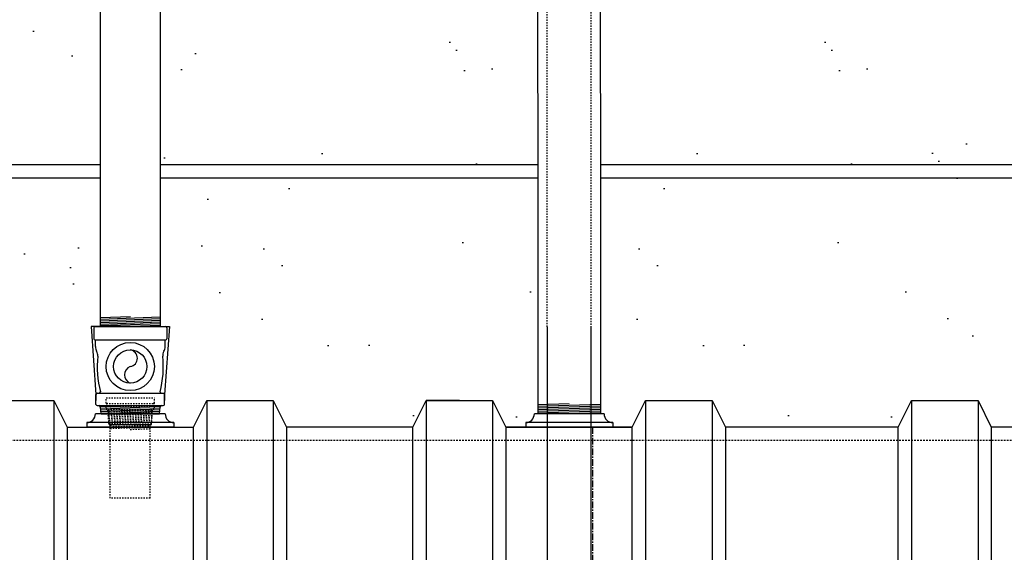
# Model space of a CAD drawing. Extents: x -169 to 7270, y -140 to 2984.
# Tile 349 of 656: x 1752 to 1826, y 906 to 946. Entities that reach past the tile are written whole.
import ezdxf

# ---------------------------------------------------------------- set-up
doc = ezdxf.new("R2010")
doc.units = 0
doc.header["$MEASUREMENT"] = 0
doc.header["$PDSIZE"] = 1
for name, pattern in [('CENTER1', [0.6625, 0.5, -0.075, 0.0125, -0.075]), ('HIDDEN3', [0.1875, 0.125, -0.0625]), ('HIDDEN5', [0.05, 0.025, -0.025])]:
    doc.linetypes.add(name, pattern=pattern)
doc.layers.get('0').update_dxf_attribs({"color": 255, "linetype": 'CONTINUOUS'})
doc.layers.get('DEFPOINTS').update_dxf_attribs({"linetype": 'CONTINUOUS'})
for name, color, linetype in [('CENTERLINE', 3, 'CENTER1'), ('CONDUIT', 2, 'CONTINUOUS'), ('DIM', 3, 'CONTINUOUS'), ('EXTRACTOR', 3, 'CONTINUOUS'), ('FILL-TUBE', 1, 'CONTINUOUS'), ('GALV-4', 4, 'CONTINUOUS'), ('OVERFILL', 1, 'CONTINUOUS'), ('PEAGRAVEL-HATCH', 3, 'CONTINUOUS'), ('TANK-UST', 5, 'CONTINUOUS'), ('TANK-UST-RIB', 7, 'CONTINUOUS')]:
    doc.layers.add(name, color=color, linetype=linetype)
doc.styles.add('SIMPLEX', font='simplex')
doc.dimstyles.new('DIM64', dxfattribs={"dimscale": 64, "dimtxt": 0.09375, "dimasz": 0.09375, "dimexe": 0.0625, "dimexo": 0.0625, "dimgap": 0.046875, "dimtad": 1, "dimdec": 4, "dimzin": 3, "dimdsep": 46, "dimlunit": 4, "dimtxsty": 'SIMPLEX', "dimcen": 0, "dimclrd": 256, "dimclre": 256, "dimclrt": 256, "dimadec": 0, "dimazin": 0, "dimtfac": 1, "dimtdec": 4, "dimtmove": 0, "dimatfit": 3, "dimfxl": 1, "dimfrac": 2, "dimtolj": 1, "dimtzin": 0, "dimarcsym": 0})

# ---------------------------------------------------------------- blocks, each defined once
blk = doc.blocks.new('*D113')
at = {"layer": 'DEFPOINTS', "color": 0, "transparency": 16777216}
for p in [(1368.547, 978.296), (2031.773, 978.015), (1368.547, 700.523)]:
    blk.add_point(p, dxfattribs=at)
at = {"layer": 'DIM', "lineweight": -2, "transparency": 16777216}
for p, q in [((1368.547, 974.296), (1368.547, 696.523)), ((2031.773, 974.015), (2031.773, 696.523)), ((2025.773, 700.523), (1374.547, 700.523))]:
    blk.add_line(p, q, dxfattribs=at)
at = {"layer": 'DIM', "transparency": 16777216}
for points in [[(1374.547, 701.523), (1374.547, 699.523), (1368.547, 700.523)], [(2025.773, 701.523), (2025.773, 699.523), (2031.773, 700.523)]]:
    blk.add_solid(points, dxfattribs=at)
at = {"layer": 'DIM', "transparency": 16777216, "insert": (1700.16, 708.095), "char_height": 6, "attachment_point": 5, "style": 'SIMPLEX'}
blk.add_mtext('\\A1;55\'-3 1/4" (F.V. TANK SLAB)', dxfattribs=at)

msp = doc.modelspace()

# ---------------------------------------------------------------- hatches: boundary and pattern name
at = {"layer": 'PEAGRAVEL-HATCH'}
h = msp.add_hatch(dxfattribs=at)
h.set_pattern_fill('AR-SAND', color=256, scale=7.5, style=0)
h.set_pattern_definition([(37.5, (-764.896, 31.247), (-0.47245, 14.45118), [0, -11.4, 0, -12.75, 0, -12.1875]), (7.5, (-764.896, 31.247), (13.27333, 21.1661), [0, -6.15, 0, -10.275, 0, -3.9375]), (327.5, (-774.121, 31.247), (23.356064, 0.04244), [0, -3.75, 0, -13.5, 0, -17.625]), (317.5, (-774.12, 31.247), (22.54595, 6.58257), [0, -1.875, 0, -8.85, 0, -10.125])])
h.paths.add_polyline_path([(1693.05631, 968.36731), (1694.31343, 969.62443), (1692.77851, 971.25629), (1692.77851, 973.7036), (1694.63901, 973.7036), (1694.64039, 978.29596), (1752.07893, 978.29596), (1752.07893, 967.14591), (1753.08579, 966.95192), (1753.1529, 965.18198), (1753.38133, 965.18198), (1753.40609, 963.3542), (1757.81793, 961.99078), (1757.89809, 960.77814), (1758.12626, 960.77817), (1758.12908, 935.26576), (1695.77851, 935.26576), (1692.77851, 938.26576)])
h.paths.add_polyline_path([(1687.59219, 930.05404), (1687.59219, 935.93084), (1689.53821, 937.39111), (1690.27814, 939.70884), (1690.27814, 973.7036), (1691.77851, 973.7036), (1691.77851, 938.26576), (1692.95008, 935.43733), (1695.77851, 934.26576), (1758.12554, 934.26576), (1758.12554, 923.08613), (1757.43618, 923.08613), (1757.79742, 917.24243), (1757.10107, 915.87407), (1755.62555, 915.52328), (1754.62555, 917.52328), (1749.96948, 918.21114), (1748.62555, 915.52328), (1739.12555, 915.52328), (1738.12555, 917.52328), (1733.12555, 917.52328), (1732.12555, 915.52328), (1722.62555, 915.52328), (1721.62555, 917.52328), (1716.62555, 917.52328), (1715.62555, 915.52328), (1696.87555, 915.52328), (1695.87555, 917.52328), (1694.9136, 917.52328), (1694.9136, 923.05328), (1693.15624, 927.29592), (1688.49139, 929.05404)])
h = msp.add_hatch(dxfattribs=at)
h.set_pattern_fill('AR-SAND', color=256, scale=7.5, style=0)
h.set_pattern_definition([(37.5, (-864.876, -8e-12), (-0.47245, 14.45118), [0, -11.4, 0, -12.75, 0, -12.1875]), (7.5, (-864.876, -8e-12), (13.27333, 21.1661), [0, -6.15, 0, -10.275, 0, -3.9375]), (327.5, (-874.1, -8e-12), (23.356064, 0.042443), [0, -3.75, 0, -13.5, 0, -17.625]), (317.5, (-874.1, -8e-12), (22.54595, 6.58257), [0, -1.875, 0, -8.85, 0, -10.125])])
h.paths.add_polyline_path([(1795.72123, 960.79968), (1795.84614, 960.79968), (1795.84614, 961.76127), (1795.92358, 961.9894), (1796.1239, 962.12325), (1800.26084, 963.24221), (1800.36805, 963.55806), (1800.36805, 965.20292), (1800.60227, 965.20292), (1800.60227, 966.80415), (1801.62333, 967.23834), (1801.62333, 978.29596), (1820.51767, 978.29596), (1820.5322, 973.7036), (1827.62201, 973.59894), (1827.62201, 935.26579), (1795.72736, 935.25828)])
h.paths.add_polyline_path([(1795.7276, 934.25828), (1827.62201, 934.26579), (1827.62201, 916.52404), (1827.37201, 916.52404), (1825.12201, 915.52328), (1824.12201, 917.52328), (1819.12201, 917.52328), (1818.12201, 915.52328), (1805.12201, 915.52328), (1804.12201, 917.52328), (1799.12201, 917.52328), (1798.12201, 915.52328), (1795.7276, 916.52328)])
h = msp.add_hatch(dxfattribs=at)
h.set_pattern_fill('AR-SAND', color=256, scale=7.5, style=0)
h.set_pattern_definition([(37.5, (-893.09, 5e-13), (-0.47245, 14.45118), [0, -11.4, 0, -12.75, 0, -12.1875]), (7.5, (-893.09, 5e-13), (13.27333, 21.1661), [0, -6.15, 0, -10.275, 0, -3.9375]), (327.5, (-902.315, 5e-13), (23.356064, 0.042443), [0, -3.75, 0, -13.5, 0, -17.625]), (317.5, (-902.315, 5e-13), (22.54595, 6.58257), [0, -1.875, 0, -8.85, 0, -10.125])])
h.paths.add_polyline_path([(1762.62272, 960.78247), (1762.7844, 960.78249), (1762.92429, 961.97222), (1767.29132, 963.31274), (1767.36876, 965.18573), (1767.60298, 965.18573), (1767.60298, 966.78697), (1768.66787, 967.34159), (1768.6781, 978.01472), (1785.12234, 978.01472), (1785.12234, 967.23834), (1785.23334, 967.17425), (1785.93696, 967.05019), (1786.08495, 966.96474), (1786.1434, 966.80415), (1786.1434, 965.20292), (1786.45506, 965.20292), (1786.45506, 963.32993), (1790.82209, 961.9894), (1790.89953, 960.79968), (1791.02444, 960.79968), (1791.02362, 935.26579), (1762.62554, 935.26579)])
h.paths.add_polyline_path([(1762.62201, 934.26579), (1791.02362, 934.26579), (1791.02362, 916.69416), (1790.10918, 915.87408), (1788.62201, 915.52328), (1787.62201, 917.52328), (1782.62201, 917.52328), (1781.62201, 915.52328), (1772.12201, 915.52328), (1771.12201, 917.52328), (1766.12201, 917.52328), (1765.12201, 915.52328), (1763.64594, 915.87407), (1762.95013, 917.52328), (1763.31137, 923.08613), (1762.62689, 923.08616)])

# ---------------------------------------------------------------- linework, layer by layer
msp.add_line((1763.64594, 915.52327), (1757.09754, 915.52327))
at = {"layer": 'CENTERLINE'}
msp.add_line((1795.12181, 915.52328), (1795.12181, 793.52328), dxfattribs=at)
at = {"layer": 'CONDUIT'}
for p, q in [((1758.12554, 935.26576), (1695.77497, 935.26576)), ((1791.02362, 935.26579), (1762.62201, 935.26579)), ((1827.62201, 935.26579), (1795.72736, 935.26579)), ((1758.12565, 934.26576), (1695.77497, 934.26576)), ((1791.02362, 934.26579), (1762.62201, 934.26579)), ((1827.62201, 934.26579), (1795.7276, 934.26579))]:
    msp.add_line(p, q, dxfattribs=at)
at = {"layer": 'DEFPOINTS', "linetype": 'Continuous'}
for points in [[(1758.12201, 923.08613), (1757.43264, 923.08613), (1757.79388, 917.99233), (1757.79388, 917.52328)], [(1762.62201, 923.08613), (1763.31137, 923.08613), (1762.95013, 917.99233), (1762.95013, 917.52328)]]:
    msp.add_lwpolyline(points, dxfattribs=at)
at = {"layer": 'EXTRACTOR', "color": 1}
for p, q in [((1757.62201, 922.99238), (1757.62201, 922.17988)), ((1757.71576, 923.08613), (1763.02826, 923.08613)), ((1763.12201, 922.99238), (1763.12201, 922.17988)), ((1757.71576, 922.08613), (1757.71701, 922.08613)), ((1757.71576, 922.08613), (1763.02826, 922.08613)), ((1757.74701, 921.58256), (1757.74701, 922.05613)), ((1762.99701, 921.58256), (1762.99701, 922.05613)), ((1757.79388, 917.24243), (1757.79388, 917.99233)), ((1757.88768, 918.08613), (1758.02826, 918.08613)), ((1758.02826, 918.08613), (1762.71581, 918.08613)), ((1762.71581, 918.08613), (1762.95013, 918.08613)), ((1762.95013, 917.24243), (1762.95013, 918.08613)), ((1757.88768, 917.14863), (1758.00934, 917.14863)), ((1758.00934, 917.14863), (1762.73468, 917.14863)), ((1758.17578, 916.52328), (1758.13392, 917.03385)), ((1762.56823, 916.52328), (1762.61009, 917.03385)), ((1762.73468, 917.14863), (1762.85633, 917.14863)), ((1758.17578, 916.52328), (1762.56823, 916.52328))]:
    msp.add_line(p, q, dxfattribs=at)
at = {"layer": 'EXTRACTOR', "color": 8}
for p, q in [((1758.10817, 917.09639), (1762.60281, 916.945)), ((1758.13857, 916.9703), (1762.59258, 916.82027)), ((1758.14885, 916.84488), (1762.58235, 916.69555)), ((1758.15914, 916.71946), (1762.57212, 916.57082)), ((1760.37173, 917.14522), (1762.61952, 917.06951)), ((1758.16982, 916.59604), (1760.3301, 916.52328))]:
    msp.add_line(p, q, dxfattribs=at)
at = {"layer": 'EXTRACTOR', "color": 1}
for radius in [1.8125, 1.25]:
    msp.add_circle((1760.37201, 920.08613), radius, dxfattribs=at)
for centre, radius, start, end in [((1757.71576, 922.99238), 0.09375, 90, 180), ((1763.02826, 922.99238), 0.09375, 0, 90), ((1757.71576, 922.17988), 0.09375, 180, 270), ((1757.71701, 922.05613), 0.03, 0, 90), ((1763.02701, 922.05613), 0.03, 90, 180), ((1763.02826, 922.17988), 0.09375, 270, 0), ((1758.43451, 921.58256), 0.6875, 180, 210.8492508), ((1757.32916, 920.92235), 0.6, 354.3374621, 30.8492508), ((1760.27313, 920.71113), 0.63277, 278.9897395, 81.0102605), ((1763.41485, 920.92235), 0.6, 149.1507492, 185.6625379), ((1762.30951, 921.58256), 0.6875, 329.1507492, 0), ((1765.76281, 920.08613), 7.875, 174.3374621, 194.0083614), ((1754.9812, 920.08613), 7.875, 345.9916386, 5.6625379), ((1760.61065, 919.46113), 0.66901, 110.8985667, 249.1014333), ((1758.02826, 918.17988), 0.09375, 270, 0), ((1762.71576, 918.17988), 0.09375, 180, 270), ((1757.88768, 917.99233), 0.0938, 90, 180), ((1757.88768, 917.24243), 0.0938, 180, 270), ((1758.00934, 917.02363), 0.125, 4.6877658, 90), ((1762.73468, 917.02363), 0.125, 90, 175.3122342), ((1762.85633, 917.24243), 0.0938, 270, 0)]:
    msp.add_arc(centre, radius, start, end, dxfattribs=at)
at = {"layer": 'FILL-TUBE', "color": 1}
for p, q in [((1791.7254, 923.08497), (1791.7254, 804.34023)), ((1795.03046, 912.29939), (1795.03046, 923.08497)), ((1795.04136, 804.34023), (1795.03046, 912.29939))]:
    msp.add_line(p, q, dxfattribs=at)
at = {"layer": 'FILL-TUBE', "color": 1, "linetype": 'HIDDEN5'}
for points in [[(1791.71357, 923.08497), (1791.71357, 969.73364), (1791.27006, 969.73364)], [(1795.47397, 969.73364), (1795.00466, 969.73364), (1795.00466, 923.08497)]]:
    msp.add_lwpolyline(points, dxfattribs=at)
at = {"layer": 'GALV-4', "color": 7}
for p, q in [((1760.37689, 923.83659), (1758.12201, 923.76064)), ((1762.62201, 923.78714), (1758.12201, 923.63557)), ((1762.62201, 923.66207), (1758.12201, 923.5105)), ((1762.62201, 923.537), (1758.12201, 923.38543)), ((1762.62201, 923.41193), (1758.12201, 923.26035)), ((1762.62201, 923.28686), (1758.12201, 923.13528)), ((1762.62201, 923.16179), (1760.37689, 923.08616)), ((1793.3769, 917.27371), (1791.02362, 917.19445)), ((1795.72041, 917.22758), (1791.02362, 917.06938)), ((1795.72041, 917.10251), (1791.02362, 916.94431)), ((1795.72041, 916.97744), (1791.02362, 916.81924)), ((1795.72041, 916.85237), (1791.02362, 916.69416)), ((1795.72041, 916.7273), (1791.02362, 916.56909)), ((1795.72041, 916.60223), (1793.3769, 916.52329))]:
    msp.add_line(p, q, dxfattribs=at)
at = {"layer": 'GALV-4', "color": 1, "linetype": 'Continuous'}
msp.add_lwpolyline([(1762.62201, 967.22357), (1762.62689, 923.08616), (1758.12689, 923.08616), (1758.12201, 967.24928)], dxfattribs=at)
at = {"layer": 'GALV-4', "color": 1}
msp.add_lwpolyline([(1795.72041, 964.77028), (1795.73178, 916.52328), (1791.03499, 916.52328), (1791.02362, 964.77028)], close=True, dxfattribs=at)
at = {"layer": 'OVERFILL', "color": 1, "linetype": 'HIDDEN5'}
for p, q in [((1758.55951, 917.73461), (1762.18451, 917.73461)), ((1758.55951, 917.329), (1758.55951, 917.73461)), ((1762.18451, 917.329), (1762.18451, 917.73461)), ((1758.55951, 916.98525), (1758.55951, 917.079)), ((1758.59076, 917.29775), (1762.15326, 917.29775)), ((1758.59076, 917.11025), (1762.15326, 917.11025)), ((1758.68451, 916.86025), (1762.05951, 916.86025)), ((1758.77826, 915.73461), (1758.68451, 916.86025)), ((1761.96576, 915.73461), (1762.05951, 916.86025)), ((1762.18451, 916.98525), (1762.18451, 917.079)), ((1758.87201, 910.18722), (1758.87201, 915.73461)), ((1761.87201, 910.18722), (1761.87201, 915.73461)), ((1761.87201, 910.18722), (1758.87201, 910.18722))]:
    msp.add_line(p, q, dxfattribs=at)
at = {"layer": 'OVERFILL', "color": 7, "linetype": 'HIDDEN5'}
for p, q in [((1758.69961, 916.67885), (1762.05381, 916.79183)), ((1758.70081, 916.80341), (1760.38831, 916.86025)), ((1758.71, 916.55413), (1762.04336, 916.66641)), ((1758.72039, 916.42941), (1762.03292, 916.54098)), ((1758.73078, 916.30469), (1762.02247, 916.41556)), ((1758.74116, 916.17997), (1762.01202, 916.29014)), ((1758.75155, 916.05524), (1762.00158, 916.16472)), ((1758.76194, 915.93052), (1761.99113, 916.03929)), ((1758.77233, 915.8058), (1761.98069, 915.91387)), ((1758.87201, 915.68409), (1761.97024, 915.78845)), ((1758.87201, 915.55902), (1761.87201, 915.66007)), ((1758.87201, 915.43395), (1761.87201, 915.535)), ((1760.37201, 915.3594), (1761.87201, 915.40993))]:
    msp.add_line(p, q, dxfattribs=at)
at = {"layer": 'OVERFILL', "color": 1, "linetype": 'Continuous'}
msp.add_line((1758.77826, 915.73461), (1761.96576, 915.73461), dxfattribs=at)
at = {"layer": 'OVERFILL', "color": 1, "linetype": 'HIDDEN5'}
for centre, radius, start, end in [((1758.59076, 917.329), 0.03125, 180, 270), ((1758.65326, 917.204), 0.09375, 90, 270), ((1758.59076, 917.079), 0.03125, 90, 180), ((1758.68451, 916.98525), 0.125, 180, 270), ((1762.05951, 916.98525), 0.125, 270, 0), ((1762.09076, 917.204), 0.09375, 270, 90), ((1762.15326, 917.329), 0.03125, 270, 0), ((1762.15326, 917.079), 0.03125, 0, 90)]:
    msp.add_arc(centre, radius, start, end, dxfattribs=at)
at = {"layer": 'TANK-UST', "color": 1}
for p, q in [((1762.99674, 916.52327), (1757.74674, 916.52327)), ((1796.00838, 916.52328), (1790.75838, 916.52328)), ((1757.09754, 915.87407), (1757.09754, 915.52327)), ((1763.64594, 915.87407), (1757.09754, 915.87407)), ((1763.64594, 915.87407), (1763.64594, 915.52327)), ((1790.10918, 915.87408), (1790.10918, 915.52328)), ((1796.65758, 915.87408), (1790.10918, 915.87408)), ((1796.65758, 915.87408), (1796.65758, 915.52328))]:
    msp.add_line(p, q, dxfattribs=at)
at = {"layer": 'TANK-UST'}
for p, q in [((1755.62201, 915.52328), (1765.12201, 915.52328)), ((1781.62201, 915.52328), (1772.12201, 915.52328)), ((1798.12201, 915.52328), (1788.62201, 915.52328)), ((1788.62201, 915.52328), (1798.12201, 915.52328)), ((1818.12201, 915.52328), (1805.12201, 915.52328)), ((1834.62201, 915.52328), (1825.12201, 915.52328))]:
    msp.add_line(p, q, dxfattribs=at)
at = {"layer": 'TANK-UST', "color": 2, "linetype": 'HIDDEN3'}
for points in [[(1623.37997, 794.52328), (1682.64136, 794.52328), (1723.1243, 794.52328), (1724.6243, 795.52328), (1730.6243, 795.52328), (1732.1243, 794.52328), (1739.1243, 794.52328), (1740.6243, 795.52328), (1746.6243, 795.52328), (1748.1243, 794.52328), (1772.33022, 794.52328), (1773.83137, 795.52404), (1779.83137, 795.52404), (1781.33252, 794.52328), (1825.62181, 794.52328), (1827.12181, 795.52328), (1849.12181, 795.52328), (1850.62181, 794.52328), (1907.64136, 794.52328), (1912.13456, 794.52328, 0.9539575), (1912.13456, 914.52328), (1907.64136, 914.52328), (1682.64136, 914.52328), (1583.62201, 914.52328)], [(1696.87201, 794.52328), (1701.38868, 794.52328, 0.97023306), (1701.38868, 914.52328), (1696.87201, 914.52328)]]:
    msp.add_lwpolyline(points, format="xyb", dxfattribs=at)
at = {"layer": 'TANK-UST', "color": 1}
for centre, start, end in [((1757.09754, 916.52327), 270, 0), ((1763.64594, 916.52327), 180, 270), ((1790.10918, 916.52328), 270, 0), ((1796.65758, 916.52328), 180, 270)]:
    msp.add_arc(centre, 0.6492, start, end, dxfattribs=at)
at = {"layer": 'TANK-UST-RIB', "color": 7}
for p, q in [((1754.62201, 917.52328), (1754.62201, 791.52328)), ((1766.12201, 917.52328), (1766.12201, 791.52328)), ((1771.12201, 917.52328), (1771.12201, 791.52328)), ((1782.62201, 917.52328), (1782.62201, 791.52328)), ((1787.62201, 917.52328), (1787.62201, 791.52328)), ((1799.12201, 917.52328), (1799.12201, 791.52328)), ((1804.12201, 917.52328), (1804.12201, 791.52328)), ((1819.12201, 917.52328), (1819.12201, 791.52328)), ((1824.12201, 917.52328), (1824.12201, 791.52328))]:
    msp.add_line(p, q, dxfattribs=at)
at = {"layer": 'TANK-UST-RIB'}
msp.add_line((1785.12201, 917.52328), (1782.62201, 917.52328), dxfattribs=at)
at = {"layer": 'TANK-UST-RIB', "color": 5}
for points in [[(1754.62201, 791.52328), (1749.62201, 791.52328), (1748.62201, 793.52328), (1748.62201, 915.52328), (1749.62201, 917.52328), (1754.62201, 917.52328), (1755.62201, 915.52328), (1755.62201, 793.52328)], [(1771.12201, 791.52328), (1766.12201, 791.52328), (1765.12201, 793.52328), (1765.12201, 915.52328), (1766.12201, 917.52328), (1771.12201, 917.52328), (1772.12201, 915.52328), (1772.12201, 793.52328)], [(1787.62201, 791.52328), (1782.62201, 791.52328), (1781.62201, 793.52328), (1781.62201, 915.52328), (1782.62201, 917.52328), (1787.62201, 917.52328), (1788.62201, 915.52328), (1788.62201, 793.52328)], [(1804.12201, 791.52328), (1799.12201, 791.52328), (1798.12201, 793.52328), (1798.12201, 915.52328), (1799.12201, 917.52328), (1804.12201, 917.52328), (1805.12201, 915.52328), (1805.12201, 793.52328)], [(1824.12201, 791.52328), (1819.12201, 791.52328), (1818.12201, 793.52328), (1818.12201, 915.52328), (1819.12201, 917.52328), (1824.12201, 917.52328), (1825.12201, 915.52328), (1825.12201, 793.52328)]]:
    msp.add_lwpolyline(points, close=True, dxfattribs=at)

# ---------------------------------------------------------------- dimensions: what is measured, and where the dimension line sits
at = {"layer": 'DIM'}
dim = msp.add_linear_dim(base=(1368.54722, 700.52328), p1=(2031.77254, 978.01471), p2=(1368.54722, 978.29596), angle=180, text='<> (F.V. TANK SLAB)', dimstyle='DIM64', dxfattribs=at)
dim.commit()
dim.dimension.update_dxf_attribs({"geometry": '*D113', "text_midpoint": (1700.15988, 708.09471)})

doc.saveas('drawing.dxf')
